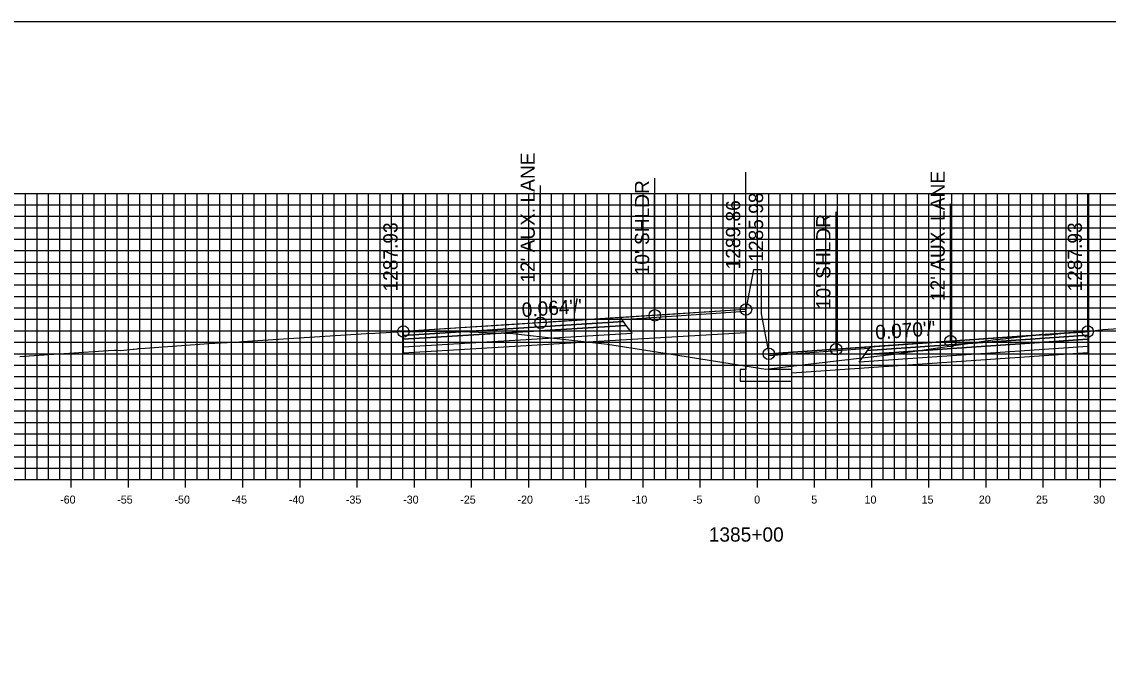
# Model space of a CAD drawing. Extents: x 674939 to 678919, y 750652 to 765176.
# Drawn here: x 678674.2 to 678769.2, y 755457.6 to 755512.6 of the extents above; entities that cross this region are included whole.
import ezdxf

# ---------------------------------------------------------------- set-up
doc = ezdxf.new("R2010")
doc.units = 0
for name, color, linetype in [('R_Alt Surface', 7, 'Continuous'), ('R_Axis', 7, 'Continuous'), ('R_Axis Annot', 7, 'Continuous'), ('R_Exist Surface', 7, 'Continuous'), ('R_Fin Surface', 7, 'Continuous'), ('R_Grid', 7, 'Continuous'), ('R_No Plot', 7, 'Continuous'), ('R_Proposed Road', 7, 'Continuous'), ('R_Xsect Elev', 7, 'Continuous'), ('R_Xsect Slope', 7, 'Continuous')]:
    doc.layers.add(name, color=color, linetype=linetype)

msp = doc.modelspace()

# ---------------------------------------------------------------- linework, layer by layer
at = {"layer": 'R_Alt Surface'}
for points in [[(678707.568, 755485.15), (678707.568, 755484.82), (678727.068, 755486.025), (678726.818, 755486.365)], [(678707.568, 755484.82), (678707.568, 755484.16), (678727.568, 755485.345), (678727.068, 755486.025)], [(678767.423, 755485.153), (678767.423, 755484.823), (678747.923, 755483.476), (678748.173, 755483.816)], [(678767.423, 755484.823), (678767.423, 755484.163), (678747.423, 755482.796), (678747.923, 755483.476)]]:
    msp.add_lwpolyline(points, close=True, dxfattribs=at)
for points in [[(678727.568, 755484.805), (678737.533, 755485.395)], [(678707.568, 755484.16), (678707.568, 755483.62), (678727.568, 755484.805)], [(678767.423, 755484.163), (678767.425, 755483.623), (678747.423, 755482.256)], [(678747.423, 755482.256), (678741.533, 755481.854)]]:
    msp.add_lwpolyline(points, dxfattribs=at)
at = {"layer": 'R_Axis'}
for p, q in [((678678.533, 755471.851), (678678.533, 755473.251)), ((678683.533, 755471.851), (678683.533, 755473.251)), ((678688.533, 755471.851), (678688.533, 755473.251)), ((678693.533, 755471.851), (678693.533, 755473.251)), ((678698.533, 755471.851), (678698.533, 755473.251)), ((678703.533, 755471.851), (678703.533, 755473.251)), ((678708.533, 755471.851), (678708.533, 755473.251)), ((678713.533, 755471.851), (678713.533, 755473.251)), ((678718.533, 755471.851), (678718.533, 755473.251)), ((678723.533, 755471.851), (678723.533, 755473.251)), ((678728.533, 755471.851), (678728.533, 755473.251)), ((678733.533, 755471.851), (678733.533, 755473.251)), ((678738.533, 755471.851), (678738.533, 755473.251)), ((678743.533, 755471.851), (678743.533, 755473.251)), ((678748.533, 755471.851), (678748.533, 755473.251)), ((678753.533, 755471.851), (678753.533, 755473.251)), ((678758.533, 755471.851), (678758.533, 755473.251)), ((678763.533, 755471.851), (678763.533, 755473.251)), ((678768.533, 755471.851), (678768.533, 755473.251)), ((678638.533, 755472.551), (678838.533, 755472.551))]:
    msp.add_line(p, q, dxfattribs=at)
at = {"layer": 'R_Exist Surface'}
msp.add_lwpolyline([(678674.027, 755483.295), (678674.857, 755483.354), (678681.783, 755483.819), (678682.317, 755483.85), (678682.515, 755483.858), (678682.871, 755483.841), (678683.939, 755483.93), (678684.037, 755483.941), (678684.303, 755483.98), (678684.393, 755483.992), (678684.427, 755483.996), (678684.995, 755484.038), (678690.162, 755484.408), (678690.551, 755484.434), (678693.227, 755484.598), (678693.441, 755484.613), (678693.484, 755484.614), (678693.548, 755484.621), (678693.953, 755484.645), (678704.328, 755485.3), (678705.081, 755485.345), (678707.568, 755485.48), (678707.604, 755485.482), (678707.806, 755485.493), (678707.909, 755485.491), (678709.165, 755485.48), (678709.288, 755485.483), (678710.006, 755485.525), (678711.803, 755485.501), (678712.006, 755485.501), (678712.009, 755485.502), (678712.07, 755485.508), (678712.639, 755485.487), (678717.151, 755485.319), (678721.265, 755484.857), (678725.421, 755484.376), (678731.736, 755483.383), (678739.258, 755482.21), (678745.416, 755482.922), (678750.495, 755483.52), (678758.748, 755484.688), (678759.37, 755484.779), (678759.541, 755484.795), (678763.402, 755485.261), (678763.552, 755485.208), (678763.751, 755485.18), (678763.752, 755485.18), (678765.348, 755485.33), (678765.352, 755485.331), (678766.949, 755485.424), (678766.952, 755485.424), (678767.423, 755485.483), (678767.423, 755485.483), (678768.751, 755485.648), (678768.753, 755485.648), (678771.578, 755485.843)], dxfattribs=at)
at = {"layer": 'R_Fin Surface'}
for points in [[(678737.533, 755487.412), (678729.568, 755486.898), (678719.568, 755486.254), (678707.568, 755485.48)], [(678767.423, 755485.483), (678755.423, 755484.645), (678745.423, 755483.947), (678739.533, 755483.536)]]:
    msp.add_lwpolyline(points, dxfattribs=at)
for points in [[(678726.686, 755486.545), (678737.533, 755487.252), (678737.533, 755487.412), (678726.568, 755486.705)], [(678707.568, 755485.48), (678707.568, 755485.15), (678726.818, 755486.365), (678726.568, 755486.705)], [(678767.423, 755485.483), (678767.423, 755485.153), (678748.173, 755483.816), (678748.423, 755484.156)], [(678748.306, 755483.996), (678739.533, 755483.376), (678739.533, 755483.536), (678748.423, 755484.156)]]:
    msp.add_lwpolyline(points, close=True, dxfattribs=at)
at = {"layer": 'R_Grid'}
for p, q in [((678638.533, 755497.551), (678838.533, 755497.551)), ((678674.533, 755472.551), (678674.533, 755497.551)), ((678675.533, 755472.551), (678675.533, 755497.551)), ((678676.533, 755472.551), (678676.533, 755497.551)), ((678677.533, 755472.551), (678677.533, 755497.551)), ((678678.533, 755472.551), (678678.533, 755497.551)), ((678679.533, 755472.551), (678679.533, 755497.551)), ((678680.533, 755472.551), (678680.533, 755497.551)), ((678681.533, 755472.551), (678681.533, 755497.551)), ((678682.533, 755472.551), (678682.533, 755497.551)), ((678683.533, 755472.551), (678683.533, 755497.551)), ((678684.533, 755472.551), (678684.533, 755497.551)), ((678685.533, 755472.551), (678685.533, 755497.551)), ((678686.533, 755472.551), (678686.533, 755497.551)), ((678687.533, 755472.551), (678687.533, 755497.551)), ((678688.533, 755472.551), (678688.533, 755497.551)), ((678689.533, 755472.551), (678689.533, 755497.551)), ((678690.533, 755472.551), (678690.533, 755497.551)), ((678691.533, 755472.551), (678691.533, 755497.551)), ((678692.533, 755472.551), (678692.533, 755497.551)), ((678693.533, 755472.551), (678693.533, 755497.551)), ((678694.533, 755472.551), (678694.533, 755497.551)), ((678695.533, 755472.551), (678695.533, 755497.551)), ((678696.533, 755472.551), (678696.533, 755497.551)), ((678697.533, 755472.551), (678697.533, 755497.551)), ((678698.533, 755472.551), (678698.533, 755497.551)), ((678699.533, 755472.551), (678699.533, 755497.551)), ((678700.533, 755472.551), (678700.533, 755497.551)), ((678701.533, 755472.551), (678701.533, 755497.551)), ((678702.533, 755472.551), (678702.533, 755497.551)), ((678703.533, 755472.551), (678703.533, 755497.551)), ((678704.533, 755472.551), (678704.533, 755497.551)), ((678705.533, 755472.551), (678705.533, 755497.551)), ((678706.533, 755472.551), (678706.533, 755497.551)), ((678707.533, 755472.551), (678707.533, 755497.551)), ((678708.533, 755472.551), (678708.533, 755497.551)), ((678709.533, 755472.551), (678709.533, 755497.551)), ((678710.533, 755472.551), (678710.533, 755497.551)), ((678711.533, 755472.551), (678711.533, 755497.551)), ((678712.533, 755472.551), (678712.533, 755497.551)), ((678713.533, 755472.551), (678713.533, 755497.551)), ((678714.533, 755472.551), (678714.533, 755497.551)), ((678715.533, 755472.551), (678715.533, 755497.551)), ((678716.533, 755472.551), (678716.533, 755497.551)), ((678717.533, 755472.551), (678717.533, 755497.551)), ((678718.533, 755472.551), (678718.533, 755497.551)), ((678719.533, 755472.551), (678719.533, 755497.551)), ((678720.533, 755472.551), (678720.533, 755497.551)), ((678721.533, 755472.551), (678721.533, 755497.551)), ((678722.533, 755472.551), (678722.533, 755497.551)), ((678723.533, 755472.551), (678723.533, 755497.551)), ((678724.533, 755472.551), (678724.533, 755497.551)), ((678725.533, 755472.551), (678725.533, 755497.551)), ((678726.533, 755472.551), (678726.533, 755497.551)), ((678727.533, 755472.551), (678727.533, 755497.551)), ((678728.533, 755472.551), (678728.533, 755497.551)), ((678729.533, 755472.551), (678729.533, 755497.551)), ((678730.533, 755472.551), (678730.533, 755497.551)), ((678731.533, 755472.551), (678731.533, 755497.551)), ((678732.533, 755472.551), (678732.533, 755497.551)), ((678733.533, 755472.551), (678733.533, 755497.551)), ((678734.533, 755472.551), (678734.533, 755497.551)), ((678735.533, 755472.551), (678735.533, 755497.551)), ((678736.533, 755472.551), (678736.533, 755497.551)), ((678737.533, 755472.551), (678737.533, 755497.551)), ((678738.533, 755472.551), (678738.533, 755497.551)), ((678739.533, 755472.551), (678739.533, 755497.551)), ((678740.533, 755472.551), (678740.533, 755497.551)), ((678741.533, 755472.551), (678741.533, 755497.551)), ((678742.533, 755472.551), (678742.533, 755497.551)), ((678743.533, 755472.551), (678743.533, 755497.551)), ((678744.533, 755472.551), (678744.533, 755497.551)), ((678745.533, 755472.551), (678745.533, 755497.551)), ((678746.533, 755472.551), (678746.533, 755497.551)), ((678747.533, 755472.551), (678747.533, 755497.551)), ((678748.533, 755472.551), (678748.533, 755497.551)), ((678749.533, 755472.551), (678749.533, 755497.551)), ((678750.533, 755472.551), (678750.533, 755497.551)), ((678751.533, 755472.551), (678751.533, 755497.551)), ((678752.533, 755472.551), (678752.533, 755497.551)), ((678753.533, 755472.551), (678753.533, 755497.551)), ((678754.533, 755472.551), (678754.533, 755497.551)), ((678755.533, 755472.551), (678755.533, 755497.551)), ((678756.533, 755472.551), (678756.533, 755497.551)), ((678757.533, 755472.551), (678757.533, 755497.551)), ((678758.533, 755472.551), (678758.533, 755497.551)), ((678759.533, 755472.551), (678759.533, 755497.551)), ((678760.533, 755472.551), (678760.533, 755497.551)), ((678761.533, 755472.551), (678761.533, 755497.551)), ((678762.533, 755472.551), (678762.533, 755497.551)), ((678763.533, 755472.551), (678763.533, 755497.551)), ((678764.533, 755472.551), (678764.533, 755497.551)), ((678765.533, 755472.551), (678765.533, 755497.551)), ((678766.533, 755472.551), (678766.533, 755497.551)), ((678767.533, 755472.551), (678767.533, 755497.551)), ((678768.533, 755472.551), (678768.533, 755497.551)), ((678638.533, 755496.551), (678838.533, 755496.551)), ((678638.533, 755495.551), (678838.533, 755495.551)), ((678638.533, 755494.551), (678838.533, 755494.551)), ((678638.533, 755493.551), (678838.533, 755493.551)), ((678638.533, 755492.551), (678838.533, 755492.551)), ((678638.533, 755491.551), (678838.533, 755491.551)), ((678638.533, 755490.551), (678838.533, 755490.551)), ((678638.533, 755489.551), (678838.533, 755489.551)), ((678638.533, 755488.551), (678838.533, 755488.551)), ((678638.533, 755487.551), (678838.533, 755487.551)), ((678638.533, 755486.551), (678838.533, 755486.551)), ((678638.533, 755485.551), (678838.533, 755485.551)), ((678638.533, 755484.551), (678838.533, 755484.551)), ((678638.533, 755483.551), (678838.533, 755483.551)), ((678638.533, 755482.551), (678838.533, 755482.551)), ((678638.533, 755481.551), (678838.533, 755481.551)), ((678638.533, 755480.551), (678838.533, 755480.551)), ((678638.533, 755479.551), (678838.533, 755479.551)), ((678638.533, 755478.551), (678838.533, 755478.551)), ((678638.533, 755477.551), (678838.533, 755477.551)), ((678638.533, 755476.551), (678838.533, 755476.551)), ((678638.533, 755475.551), (678838.533, 755475.551)), ((678638.533, 755474.551), (678838.533, 755474.551)), ((678638.533, 755473.551), (678838.533, 755473.551)), ((678638.533, 755472.551), (678838.533, 755472.551))]:
    msp.add_line(p, q, dxfattribs=at)
at = {"layer": 'R_No Plot'}
msp.add_lwpolyline([(678578.533, 755292.551), (678918.533, 755292.551), (678918.533, 755512.551), (678578.533, 755512.551)], close=True, dxfattribs=at)
for centre in [(678737.533, 755487.412), (678729.568, 755486.898), (678707.568, 755485.48), (678719.568, 755486.254), (678767.423, 755485.483), (678755.423, 755484.645), (678739.533, 755483.536), (678745.423, 755483.947)]:
    msp.add_circle(centre, 0.5, dxfattribs=at)
at = {"layer": 'R_Proposed Road'}
for points in [[(678738.203, 755490.912), (678737.533, 755487.412)], [(678738.203, 755490.912), (678738.203, 755490.912)], [(678738.203, 755490.912), (678738.863, 755490.912)], [(678738.863, 755490.912), (678738.863, 755487.036)], [(678737.533, 755487.412), (678737.533, 755482.161), (678737.033, 755482.161), (678737.033, 755481.161), (678741.533, 755481.161), (678741.533, 755482.161), (678739.533, 755482.161), (678739.533, 755483.536)], [(678738.863, 755487.036), (678739.533, 755483.536)]]:
    msp.add_lwpolyline(points, dxfattribs=at)
at = {"layer": 'R_Xsect Elev'}
for p, q in [((678737.533, 755487.412), (678737.533, 755499.412)), ((678719.568, 755486.254), (678719.568, 755498.254)), ((678729.568, 755486.898), (678729.568, 755498.898)), ((678707.568, 755485.48), (678707.568, 755497.48)), ((678767.423, 755485.483), (678767.423, 755497.483)), ((678755.423, 755484.645), (678755.423, 755496.645)), ((678739.533, 755483.536), (678739.533, 755495.536)), ((678745.423, 755483.947), (678745.423, 755495.947))]:
    msp.add_line(p, q, dxfattribs=at)

# ---------------------------------------------------------------- texts
at = {"layer": 'R_Axis Annot'}
for s, height, p in [('-60', 0.7, (678677.552, 755470.451)), ('-55', 0.7, (678682.546, 755470.451)), ('-50', 0.7, (678687.552, 755470.451)), ('-45', 0.7, (678692.546, 755470.451)), ('-40', 0.7, (678697.552, 755470.451)), ('-35', 0.7, (678702.546, 755470.451)), ('-30', 0.7, (678707.552, 755470.451)), ('-25', 0.7, (678712.546, 755470.451)), ('-20', 0.7, (678717.552, 755470.451)), ('-15', 0.7, (678722.546, 755470.451)), ('-10', 0.7, (678727.552, 755470.451)), ('-5', 0.7, (678732.896, 755470.451)), ('0', 0.7, (678738.252, 755470.451)), ('5', 0.7, (678743.246, 755470.451)), ('10', 0.7, (678747.902, 755470.451)), ('15', 0.7, (678752.896, 755470.451)), ('20', 0.7, (678757.902, 755470.451)), ('25', 0.7, (678762.896, 755470.451)), ('30', 0.7, (678767.902, 755470.451)), ('1385+00', 1.25, (678734.281, 755467.126))]:
    msp.add_text(s, height=height, dxfattribs=at).set_placement(p)
at = {"layer": 'R_Xsect Elev'}
for s, p in [("12' AUX. LANE", (678719.068, 755489.754)), ("12' AUX. LANE", (678754.923, 755488.145)), ("10' SHLDR", (678729.068, 755490.398)), ('1285.98', (678739.033, 755491.588)), ('1289.86', (678737.033, 755490.912)), ("10' SHLDR", (678744.923, 755487.447)), ('1287.93', (678707.068, 755488.98)), ('1287.93', (678766.923, 755488.983))]:
    msp.add_text(s, height=1.25, rotation=90, dxfattribs=at).set_placement(p)
at = {"layer": 'R_Xsect Slope'}
for s, rotation, p in [("0.064'/'", 3.68915, (678717.959, 755486.751)), ("0.070'/'", 3.99348, (678748.885, 755484.79))]:
    msp.add_text(s, height=1.25, rotation=rotation, dxfattribs=at).set_placement(p)

doc.saveas('drawing.dxf')
